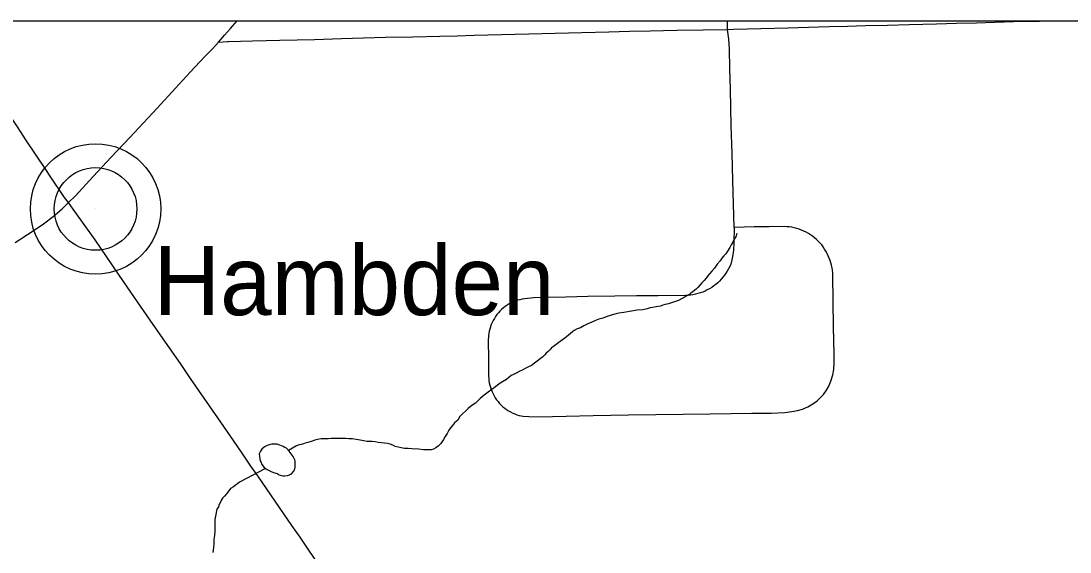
# Model space of a CAD drawing. Extents: x 103424 to 290657, y 38711 to 110967.
# Drawn here: x 214251.712 to 214252.311, y 40214.799 to 40215.101 of the extents above; entities that cross this region are included whole.
import ezdxf

# ---------------------------------------------------------------- set-up
doc = ezdxf.new("R2010")
doc.units = 0
for name, color, linetype in [('GM_X_Corporation', 7, 'Continuous'), ('GM_X_Minor_Lake', 7, 'Continuous'), ('GM_X_Minor_River', 7, 'Continuous'), ('GM_X_State_Route', 7, 'Continuous'), ('GM_X_Township_Road', 7, 'Continuous'), ('GM_X_Unincorporated', 7, 'Continuous'), ('GM_X_Unincorporated_Location', 7, 'Continuous'), ('GM_X_Unincorporated_Text', 7, 'Continuous'), ('GM_X_US_Route', 7, 'Continuous')]:
    doc.layers.add(name, color=color, linetype=linetype)

msp = doc.modelspace()

# ---------------------------------------------------------------- linework, layer by layer
at = {"layer": 'GM_X_Corporation'}
for points in [[(214246.35258, 40213.74302), (214246.35258, 40208.30125), (214253.15258, 40208.30125), (214253.15258, 40215.10125), (214247.88425, 40215.10125), (214247.88593, 40214.68485), (214247.88621, 40214.66416), (214247.8863, 40214.63438), (214247.88525, 40214.01696), (214247.88494, 40213.98106), (214247.88095, 40213.75762), (214247.63273, 40213.75746), (214247.49304, 40213.75527), (214246.50862, 40213.74676)], [(214252.9169, 40215.10125), (214250.58101, 40215.10125), (214250.58214, 40215.03695), (214250.58213, 40215.03302), (214250.59416, 40214.26814), (214250.59475, 40214.23045), (214250.59525, 40214.19876), (214250.59563, 40214.17445), (214250.60357, 40213.81454), (214251.4935, 40213.84402), (214251.49479, 40213.84407), (214251.89403, 40213.85729), (214251.9103, 40213.85774), (214252.15851, 40213.8645), (214252.94541, 40213.88639), (214252.94345, 40213.98349), (214252.94211, 40214.05193), (214252.9379, 40214.25624), (214252.93476, 40214.40518), (214252.93118, 40214.55366), (214252.92091, 40214.97111)]]:
    msp.add_lwpolyline(points, close=True, dxfattribs=at)
at = {"layer": 'GM_X_Minor_Lake'}
for points in [[(214251.86523, 40214.85597), (214251.86372, 40214.85776), (214251.86276, 40214.85812), (214251.8618, 40214.85867), (214251.86085, 40214.85903), (214251.85989, 40214.8594), (214251.85836, 40214.85994), (214251.85722, 40214.86011), (214251.85532, 40214.86008), (214251.85381, 40214.85967), (214251.85267, 40214.85927), (214251.85117, 40214.85848), (214251.84967, 40214.85712), (214251.84894, 40214.85597), (214251.8482, 40214.85444), (214251.84823, 40214.85292), (214251.84845, 40214.8514), (214251.84865, 40214.85045), (214251.84924, 40214.84951), (214251.84964, 40214.84838), (214251.851, 40214.84669), (214251.85273, 40214.84558)], [(214251.86523, 40214.85597), (214251.86372, 40214.85776), (214251.86276, 40214.85812), (214251.8618, 40214.85867), (214251.86085, 40214.85903), (214251.85989, 40214.8594), (214251.85836, 40214.85994), (214251.85722, 40214.86011), (214251.85532, 40214.86008), (214251.85381, 40214.85967), (214251.85267, 40214.85927), (214251.85117, 40214.85848), (214251.84967, 40214.85712), (214251.84894, 40214.85597), (214251.8482, 40214.85444), (214251.84823, 40214.85292), (214251.84845, 40214.8514), (214251.84865, 40214.85045), (214251.84924, 40214.84951), (214251.84964, 40214.84838), (214251.851, 40214.84669), (214251.85273, 40214.84558), (214251.85388, 40214.84503), (214251.85503, 40214.84448), (214251.85637, 40214.84394), (214251.85847, 40214.84321), (214251.85962, 40214.84247), (214251.86077, 40214.84211), (214251.86172, 40214.84194), (214251.86267, 40214.84196), (214251.86419, 40214.84217), (214251.86551, 40214.84258), (214251.86664, 40214.84317), (214251.86794, 40214.84471), (214251.86849, 40214.84586), (214251.86866, 40214.84682), (214251.86864, 40214.84815), (214251.86862, 40214.8491), (214251.8686, 40214.85005), (214251.8684, 40214.851), (214251.86799, 40214.85213), (214251.8676, 40214.85307), (214251.86523, 40214.85597)], [(214251.85273, 40214.84558), (214251.85388, 40214.84503), (214251.85503, 40214.84448), (214251.85637, 40214.84394), (214251.85847, 40214.84321), (214251.85962, 40214.84247), (214251.86077, 40214.84211), (214251.86172, 40214.84194), (214251.86267, 40214.84196), (214251.86419, 40214.84217), (214251.86551, 40214.84258), (214251.86664, 40214.84317), (214251.86794, 40214.84471), (214251.86849, 40214.84586), (214251.86866, 40214.84682), (214251.86864, 40214.84815), (214251.86862, 40214.8491), (214251.8686, 40214.85005), (214251.8684, 40214.851), (214251.86799, 40214.85213), (214251.8676, 40214.85307), (214251.86523, 40214.85597)]]:
    msp.add_lwpolyline(points, dxfattribs=at)
at = {"layer": 'GM_X_Minor_River'}
for points in [[(214252.12075, 40214.98005), (214252.12022, 40214.97814), (214252.11929, 40214.97679), (214252.11837, 40214.97525), (214252.11745, 40214.97371), (214252.11671, 40214.97218), (214252.11542, 40214.97007), (214252.1145, 40214.96853), (214252.11338, 40214.96737), (214252.11227, 40214.96601), (214252.11115, 40214.96448), (214252.10948, 40214.96254), (214252.108, 40214.96043), (214252.10651, 40214.95869), (214252.10521, 40214.95714), (214252.10409, 40214.95579), (214252.10317, 40214.95464), (214252.10205, 40214.95328), (214252.10074, 40214.95193), (214252.09963, 40214.95058), (214252.09851, 40214.94942), (214252.09758, 40214.94845), (214252.09589, 40214.94709), (214252.09458, 40214.94612), (214252.09365, 40214.94534), (214252.09271, 40214.94475), (214252.09177, 40214.94435), (214252.09064, 40214.94357), (214252.08913, 40214.94279), (214252.08744, 40214.942), (214252.08574, 40214.9414), (214252.08404, 40214.9408), (214252.08178, 40214.93999), (214252.07989, 40214.93958), (214252.07856, 40214.93917), (214252.07724, 40214.93877), (214252.07478, 40214.93835), (214252.0727, 40214.93793), (214252.07118, 40214.93771), (214252.06949, 40214.93711), (214252.06702, 40214.93669), (214252.0638, 40214.93644), (214252.06058, 40214.93581), (214252.05623, 40214.93516), (214252.05338, 40214.93473), (214252.05112, 40214.93412), (214252.04904, 40214.93351), (214252.04678, 40214.93271), (214252.04432, 40214.93191), (214252.04205, 40214.9313), (214252.03998, 40214.9305), (214252.03791, 40214.92951), (214252.03565, 40214.92852), (214252.03338, 40214.92753), (214252.03151, 40214.92635), (214252.02962, 40214.92575), (214252.02793, 40214.92477), (214252.02699, 40214.92399), (214252.02587, 40214.92302), (214252.02474, 40214.92224), (214252.02343, 40214.92127), (214252.0225, 40214.92049), (214252.02118, 40214.91951), (214252.01987, 40214.91854), (214252.01613, 40214.91562), (214252.015, 40214.91484), (214252.01407, 40214.91387), (214252.01314, 40214.91291), (214252.01201, 40214.91194), (214252.01108, 40214.91097), (214252.00996, 40214.90981), (214252.00846, 40214.90864), (214252.00678, 40214.90728), (214252.00528, 40214.90611), (214252.00359, 40214.90494), (214252.00152, 40214.90395), (214252.00002, 40214.90317), (214251.99851, 40214.90238), (214251.99682, 40214.90159), (214251.99513, 40214.90061), (214251.99324, 40214.89981), (214251.99192, 40214.89922), (214251.98931, 40214.89689), (214251.98705, 40214.89552), (214251.98517, 40214.89434), (214251.98292, 40214.89278), (214251.98086, 40214.89123), (214251.9788, 40214.88967), (214251.97655, 40214.88792), (214251.97431, 40214.88598), (214251.9715, 40214.88345), (214251.96888, 40214.88169), (214251.96738, 40214.88034), (214251.96589, 40214.87879), (214251.96421, 40214.87724), (214251.96271, 40214.87588), (214251.96142, 40214.87377), (214251.95955, 40214.87221), (214251.95844, 40214.87067), (214251.95732, 40214.86932), (214251.9564, 40214.86797)], [(214251.9564, 40214.86797), (214251.95548, 40214.86606), (214251.95419, 40214.86432), (214251.95327, 40214.86259), (214251.95252, 40214.86163), (214251.95178, 40214.86048), (214251.95029, 40214.85893), (214251.94898, 40214.85795), (214251.94767, 40214.85717), (214251.94634, 40214.85677), (214251.94445, 40214.85673), (214251.94197, 40214.85688), (214251.93912, 40214.85721), (214251.93532, 40214.85733), (214251.93323, 40214.85748), (214251.93114, 40214.85763), (214251.92923, 40214.85798), (214251.92752, 40214.85833), (214251.9258, 40214.85868), (214251.92446, 40214.85942), (214251.92293, 40214.85996), (214251.9214, 40214.86031), (214251.91969, 40214.86066), (214251.91797, 40214.86082), (214251.91607, 40214.86098), (214251.91436, 40214.86133), (214251.91265, 40214.86149), (214251.91113, 40214.86146), (214251.90961, 40214.86162), (214251.90789, 40214.86197), (214251.90579, 40214.86231), (214251.90351, 40214.86265), (214251.90141, 40214.863), (214251.89932, 40214.86315), (214251.89761, 40214.86331), (214251.89609, 40214.86328), (214251.89419, 40214.86325), (214251.89267, 40214.86322), (214251.89154, 40214.8632), (214251.8904, 40214.86318), (214251.88926, 40214.86316), (214251.88755, 40214.86313), (214251.88565, 40214.86309), (214251.88356, 40214.86305), (214251.88148, 40214.86264), (214251.87997, 40214.86223), (214251.87827, 40214.86182), (214251.87581, 40214.86101), (214251.8743, 40214.86061), (214251.87336, 40214.86021), (214251.87204, 40214.85981), (214251.8709, 40214.8596), (214251.86939, 40214.859), (214251.86481, 40214.85647)], [(214251.85172, 40214.84623), (214251.83691, 40214.83826), (214251.83578, 40214.83748), (214251.83466, 40214.8367), (214251.83354, 40214.83573), (214251.83184, 40214.83475), (214251.83073, 40214.8334), (214251.82962, 40214.83186), (214251.82832, 40214.83032), (214251.8272, 40214.82915), (214251.82664, 40214.82819), (214251.8261, 40214.82704), (214251.82536, 40214.8257), (214251.82481, 40214.82436), (214251.82389, 40214.82301), (214251.8232, 40214.81901), (214251.82285, 40214.8171), (214251.8229, 40214.81463), (214251.82275, 40214.81253), (214251.82278, 40214.81044), (214251.82264, 40214.80797), (214251.8223, 40214.80568), (214251.82215, 40214.8034), (214251.822, 40214.80112), (214251.82167, 40214.79826)]]:
    msp.add_lwpolyline(points, dxfattribs=at)
at = {"layer": 'GM_X_State_Route'}
for points in [[(214251.73931, 40214.99771), (214251.7371, 40215.00069), (214251.72891, 40215.01287), (214251.72635, 40215.01668), (214251.72085, 40215.02479), (214251.71536, 40215.0329), (214251.71009, 40215.04091), (214251.70482, 40215.04893), (214251.69734, 40215.0599), (214251.68986, 40215.07088), (214251.68229, 40215.08193), (214251.67934, 40215.08646), (214251.67491, 40215.09258), (214251.67081, 40215.09848), (214251.66888, 40215.10125)], [(214251.82496, 40215.08914), (214251.82842, 40215.09326), (214251.83176, 40215.09705), (214251.83537, 40215.1012), (214251.83541, 40215.10125)], [(214251.88147, 40214.7923), (214251.87645, 40214.79962), (214251.87143, 40214.80694), (214251.86683, 40214.81358), (214251.86224, 40214.82023), (214251.85477, 40214.83113), (214251.84731, 40214.84204), (214251.8434, 40214.84752), (214251.83841, 40214.85485), (214251.83343, 40214.86218), (214251.82459, 40214.87496), (214251.81677, 40214.88625), (214251.80896, 40214.89754), (214251.80314, 40214.90593), (214251.79732, 40214.91431), (214251.79163, 40214.9225), (214251.78594, 40214.93069), (214251.78037, 40214.93871), (214251.77481, 40214.94672), (214251.76785, 40214.95686), (214251.76089, 40214.967), (214251.75442, 40214.97643), (214251.74822, 40214.98525), (214251.74203, 40214.99407), (214251.73931, 40214.99771)]]:
    msp.add_lwpolyline(points, dxfattribs=at)
at = {"layer": 'GM_X_Township_Road'}
msp.add_line((214252.11549, 40215.0965), (214252.11538, 40215.10125), dxfattribs=at)
msp.add_lwpolyline([(214252.11925, 40214.98352), (214252.11905, 40214.97481), (214252.11878, 40214.97066), (214252.11847, 40214.96799), (214252.11781, 40214.9651), (214252.11723, 40214.96261), (214252.11666, 40214.96128), (214252.11601, 40214.95998), (214252.1153, 40214.95872), (214252.11454, 40214.9575), (214252.11371, 40214.95631), (214252.11281, 40214.95517), (214252.11189, 40214.95407), (214252.11087, 40214.95303), (214252.10983, 40214.95204), (214252.10874, 40214.9511), (214252.10758, 40214.95022), (214252.10639, 40214.9494), (214252.10516, 40214.94863), (214252.1039, 40214.94794), (214252.1026, 40214.94731), (214252.10125, 40214.94675), (214252.0999, 40214.94625), (214252.09852, 40214.94583), (214252.09713, 40214.94547), (214252.0957, 40214.94519), (214252.09426, 40214.94497), (214252.09284, 40214.94484), (214252.09139, 40214.94478), (214252.07586, 40214.94466), (214252.06351, 40214.94457), (214252.05117, 40214.94448), (214252.03564, 40214.94415), (214252.02317, 40214.94388), (214252.0107, 40214.94361), (214252.00481, 40214.94338), (214251.99949, 40214.94287), (214251.99817, 40214.94267), (214251.99689, 40214.94239), (214251.99561, 40214.94204), (214251.99435, 40214.94161), (214251.99314, 40214.94112), (214251.99194, 40214.94056), (214251.99077, 40214.93993), (214251.98964, 40214.93924), (214251.98855, 40214.93849), (214251.9875, 40214.93768), (214251.98651, 40214.93681), (214251.98556, 40214.93589), (214251.98468, 40214.93491), (214251.98383, 40214.93389), (214251.98305, 40214.93282), (214251.98234, 40214.93171), (214251.98167, 40214.93056), (214251.9811, 40214.92938), (214251.98055, 40214.92817), (214251.9801, 40214.92693), (214251.97973, 40214.92566), (214251.97942, 40214.92438), (214251.97918, 40214.92308), (214251.97899, 40214.92177), (214251.97872, 40214.91886), (214251.97891, 40214.90893), (214251.97909, 40214.89899), (214251.97917, 40214.89767), (214251.97928, 40214.89634), (214251.97947, 40214.89502), (214251.97976, 40214.89372), (214251.98011, 40214.89243), (214251.98051, 40214.89117), (214251.98101, 40214.88994), (214251.98158, 40214.88872), (214251.98219, 40214.88755), (214251.98288, 40214.88641), (214251.98364, 40214.88531), (214251.98444, 40214.88426), (214251.98532, 40214.88325), (214251.98624, 40214.8823), (214251.98723, 40214.88139), (214251.98825, 40214.88055), (214251.98934, 40214.87976), (214251.99046, 40214.87903), (214251.99159, 40214.87838), (214251.9928, 40214.87778), (214251.99401, 40214.87725), (214251.99527, 40214.87679), (214251.99654, 40214.87641), (214251.99876, 40214.87603), (214252.00198, 40214.87579), (214252.00772, 40214.87567), (214252.02325, 40214.87599), (214252.03878, 40214.87632), (214252.04887, 40214.87653), (214252.05895, 40214.87674), (214252.07449, 40214.87693), (214252.09002, 40214.87713), (214252.10556, 40214.87733), (214252.11742, 40214.87748), (214252.12929, 40214.87762), (214252.14028, 40214.87776), (214252.14822, 40214.87807), (214252.15207, 40214.87855), (214252.15529, 40214.87917), (214252.15818, 40214.88002), (214252.16119, 40214.88137), (214252.16418, 40214.88302), (214252.16652, 40214.88477), (214252.16839, 40214.88643), (214252.17015, 40214.88828), (214252.17189, 40214.89072), (214252.17327, 40214.89317), (214252.17448, 40214.89601), (214252.17547, 40214.89945), (214252.17601, 40214.90267), (214252.17626, 40214.90652), (214252.1762, 40214.91139), (214252.17595, 40214.92692), (214252.17573, 40214.94159), (214252.1755, 40214.95626), (214252.17545, 40214.95769), (214252.17531, 40214.95913), (214252.1751, 40214.96056), (214252.17482, 40214.96198), (214252.17444, 40214.96338), (214252.17401, 40214.96476), (214252.17352, 40214.96611), (214252.17295, 40214.96744), (214252.17233, 40214.96874), (214252.17162, 40214.97), (214252.17087, 40214.97123), (214252.17006, 40214.97242), (214252.16916, 40214.97356), (214252.16824, 40214.97466), (214252.16724, 40214.97571), (214252.1662, 40214.9767), (214252.16509, 40214.97765), (214252.16395, 40214.97854), (214252.16277, 40214.97936), (214252.16156, 40214.98013), (214252.16028, 40214.98083), (214252.159, 40214.98147), (214252.15768, 40214.98204), (214252.15632, 40214.98255), (214252.15493, 40214.98298), (214252.15353, 40214.98334), (214252.15213, 40214.98363), (214252.15069, 40214.98385), (214252.14927, 40214.984), (214252.14782, 40214.98407), (214252.13925, 40214.984), (214252.13067, 40214.98394), (214252.11925, 40214.98352), (214252.11883, 40214.99693), (214252.11841, 40215.01034), (214252.11801, 40215.02587), (214252.1176, 40215.0414), (214252.11733, 40215.05191), (214252.11706, 40215.06242), (214252.11676, 40215.07393), (214252.11646, 40215.08545), (214252.11611, 40215.09087), (214252.11549, 40215.0965)], dxfattribs=at)
at = {"layer": 'GM_X_Unincorporated'}
for radius in [0.0372, 0.02358]:
    msp.add_circle((214251.75473, 40214.9941), radius, dxfattribs=at)
at = {"layer": 'GM_X_Unincorporated_Location'}
msp.add_line((214251.75473, 40214.9941), (214251.75473, 40214.9941), dxfattribs=at)
at = {"layer": 'GM_X_US_Route'}
for points in [[(214251.83012, 40215.08947), (214251.83064, 40215.0895), (214251.84435, 40215.08993), (214251.85988, 40215.0903), (214251.86976, 40215.09053), (214251.87963, 40215.09077), (214251.89515, 40215.09123), (214251.90768, 40215.0916), (214251.92021, 40215.09196), (214251.93574, 40215.09231), (214251.95128, 40215.09266), (214251.96109, 40215.09289), (214251.9709, 40215.09311), (214251.98643, 40215.09352), (214252.00196, 40215.09394), (214252.0171, 40215.09434), (214252.03225, 40215.09474), (214252.04777, 40215.09514), (214252.05954, 40215.09544), (214252.07131, 40215.09574), (214252.08642, 40215.096), (214252.10154, 40215.09626), (214252.11549, 40215.0965), (214252.11884, 40215.09663), (214252.13437, 40215.09704), (214252.1499, 40215.09745), (214252.16167, 40215.09775), (214252.17345, 40215.09806), (214252.18382, 40215.09839), (214252.19418, 40215.09872), (214252.20665, 40215.09897), (214252.21912, 40215.09922), (214252.23465, 40215.09964), (214252.24609, 40215.09996), (214252.25754, 40215.10027), (214252.26808, 40215.10059), (214252.27862, 40215.10091), (214252.29343, 40215.10125)], [(214251.70879, 40214.97502), (214251.71908, 40214.98164), (214251.72507, 40214.98566), (214251.73053, 40214.98971), (214251.73561, 40214.99408), (214251.73931, 40214.99771), (214251.74325, 40215.00161), (214251.75344, 40215.0126), (214251.76364, 40215.0236), (214251.77427, 40215.03493), (214251.78208, 40215.04326), (214251.78989, 40215.05158), (214251.80043, 40215.06299), (214251.80876, 40215.07201), (214251.81709, 40215.08103), (214251.82164, 40215.08565), (214251.82496, 40215.08914), (214251.83012, 40215.08947)]]:
    msp.add_lwpolyline(points, dxfattribs=at)

# ---------------------------------------------------------------- texts
at = {"layer": 'GM_X_Unincorporated_Text'}
msp.add_text('Hambden', height=0.039489, rotation=0.00001, dxfattribs=at).set_placement((214251.78769, 40214.93359))

doc.saveas('drawing.dxf')
